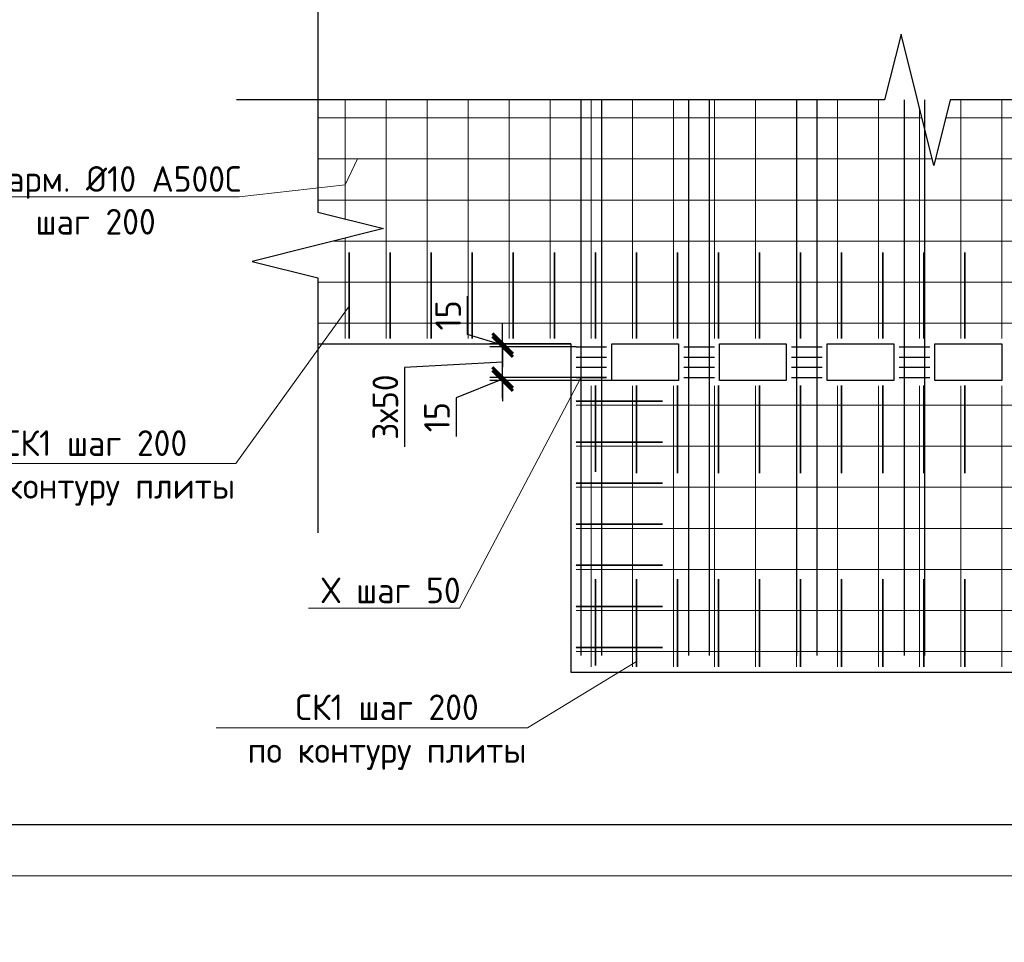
# Model space of a CAD drawing. Header units: millimetres. Extents: x -348641 to 659084, y -187953 to 16029.
# Tile 638 of 656: x -61330 to -51734, y -62939 to -53947. Entities that reach past the tile are written whole.
import ezdxf
from ezdxf import colors
from ezdxf.entities.mleader import LeaderData, LeaderLine
from ezdxf.math import Vec2, Vec3

# ---------------------------------------------------------------- set-up
doc = ezdxf.new("R2010")
doc.units = ezdxf.units.MM
doc.layers.add('PDF7_Text', color=7, linetype='Continuous')
doc.layers.add('ТОЛСТЫЕ_ОСНОВНЫЕ', color=6, linetype='Continuous')
for name, color, linetype, lineweight in [('RAZMER', 100, 'Continuous', 15), ('Перекрытие ж_бетон', 1, 'Continuous', 30), ('подоснова', 151, 'Continuous', 5), ('поз.', 2, 'Continuous', 25), ('РАЗМЕРЫ', 1, 'Continuous', 9), ('Текст', 7, 'Continuous', 25), ('ТОНКИЕ', 7, 'Continuous', 9)]:
    doc.layers.add(name, color=color, linetype=linetype, lineweight=lineweight)
doc.styles.add('GOST-2.304_Type-B', font='GOST_Common.ttf')
doc.styles.add('PDF Times New Roman', font='times.ttf')
doc.styles.add('ГОСТ', font='GOST_Common.ttf')
doc.dimstyles.new('СПДС', dxfattribs={"dimscale": 100, "dimtxt": 2.5, "dimasz": 2, "dimexe": 1.25, "dimexo": 0, "dimtad": 1, "dimdec": 0, "dimrnd": 5, "dimtxsty": 'GOST-2.304_Type-B', "dimblk": 'ARCHTICK', "dimcen": 2.5, "dimdle": 2, "dimclrd": 1, "dimclre": 1, "dimclrt": 1, "dimadec": 0, "dimazin": 2, "dimtfac": 0.75, "dimtdec": 0, "dimtmove": 1, "dimatfit": 3, "dimfxl": 1, "dimtfillclr": 256, "dimtolj": 1, "dimarcsym": 1})

# ---------------------------------------------------------------- blocks, each defined once
blk = doc.blocks.new('A$Cd09756da')
at = {"layer": 'PDF7_Text', "insert": (-11974.5, 1663.6), "char_height": 180, "width": 6881.019, "attachment_point": 7, "style": 'PDF Times New Roman'}
blk.add_mtext('\\pi1015.18152;Жилой дом со встроенными помещениями \\P\\pi311.27381;общественно-делового и коммерческого назначения на \\P\\pi667.38051;первом этаже здания и встроенно-пристроенным \\P\\pi874.76335;поликлиническим учреждением (поз. 2.2-2.3)', dxfattribs=at)
at = {"layer": 'Текст', "color": 7, "insert": (-11740.8, 4332.9), "char_height": 250, "attachment_point": 1, "style": 'ГОСТ'}
blk.add_mtext_dynamic_manual_height_columns('\\pi594.35517;{\\fTimes New Roman|b0|i0|c204|p18;\\C256;Строительство жилого комплекса со  встроенными помещениями \\P\\pi1441.86779;общественного-делового, коммерческого назначения и \\P\\pi41.3631;поликлиническим учреждением по адресу: г. Чита, ул. 1-я Коллективная}', width=11543.072, gutter_width=12.5, heights=[0], dxfattribs=at)
blk = doc.blocks.new('*U1236')
at = {"layer": 'ТОЛСТЫЕ_ОСНОВНЫЕ', "color": 6}
blk.add_lwpolyline([(20, 5), (886, 5), (886, 415), (20, 415)], close=True, dxfattribs=at)
at = {"layer": 'ТОНКИЕ'}
blk.add_lwpolyline([(0, 0), (891, 0), (891, 420), (0, 420)], close=True, dxfattribs=at)
blk = doc.blocks.new('основная сетка узел плиты')
at = {"layer": 'поз.', "linetype": 'Continuous', "elevation": 200.1}
blk.add_lwpolyline([(52343.5, -176313.8), (45773.8, -176313.8)], dxfattribs=at)
at = {"layer": 'РАЗМЕРЫ', "color": 9, "true_color": 0xc7c8ca, "elevation": 200.1}
for points in [[(39875.4, -176313.8), (39875.4, -177473.3)], [(40275.4, -176313.8), (40275.4, -178638.7)], [(40675.4, -176313.8), (40675.4, -178638.7)], [(41075.4, -176313.8), (41075.4, -178638.7)], [(41475.4, -176313.8), (41475.4, -178638.7)], [(41875.4, -176313.8), (41875.4, -178638.7)], [(42275.4, -176313.8), (42275.4, -178638.7)], [(42675.4, -176313.8), (42675.4, -178638.7)], [(43075.4, -176313.8), (43075.4, -178638.7)], [(43475.4, -176313.8), (43475.4, -178638.7)], [(43875.4, -176313.8), (43875.4, -178638.7)], [(44275.4, -176313.8), (44275.4, -178638.7)], [(44675.4, -176313.8), (44675.4, -178638.7)], [(45075.4, -176313.8), (45075.4, -178638.7)], [(45875.4, -176313.8), (45875.4, -178638.7)], [(46275.4, -176313.8), (46275.4, -178638.7)], [(45475.4, -176400.2), (45475.4, -178638.7)], [(39611.2, -176488.7), (45497.5, -176488.7)], [(45730.1, -176488.7), (50565.8, -176488.7)], [(39611.2, -176888.7), (45597.5, -176888.7)], [(45630.1, -176888.7), (50565.8, -176888.7)], [(39611.2, -177288.7), (50565.8, -177288.7)], [(39765.3, -177688.7), (50719.9, -177688.7)], [(39875.4, -177661.2), (39875.4, -178638.7)], [(39611.2, -178088.7), (50565.8, -178088.7)], [(39611.2, -178488.7), (50565.8, -178488.7)], [(42275.4, -179098.8), (42275.4, -181838.7)], [(42675.4, -179098.8), (42675.4, -181838.7)], [(43075.4, -179098.8), (43075.4, -181838.7)], [(43475.4, -179098.8), (43475.4, -181838.7)], [(43875.4, -179098.8), (43875.4, -181838.7)], [(44275.4, -179098.8), (44275.4, -181838.7)], [(44675.4, -179098.8), (44675.4, -181838.7)], [(45075.4, -179098.8), (45075.4, -181838.7)], [(45475.4, -179098.8), (45475.4, -181838.7)], [(45875.4, -179098.8), (45875.4, -181838.7)], [(46275.4, -179098.8), (46275.4, -181838.7)], [(42126.3, -179288.7), (48725.4, -179288.7)], [(42126.3, -179688.7), (48725.4, -179688.7)], [(42126.3, -180088.7), (48725.4, -180088.7)], [(42126.3, -180488.7), (48725.4, -180488.7)], [(42126.3, -180888.7), (48725.4, -180888.7)], [(42126.3, -181288.7), (48725.4, -181288.7)], [(42126.3, -181688.7), (48725.4, -181688.7)]]:
    blk.add_lwpolyline(points, dxfattribs=at)
at = {"layer": 'РАЗМЕРЫ', "color": 252, "lineweight": 35, "true_color": 0x939598, "elevation": 200.1}
for points in [[(39915.4, -178638.7), (39915.4, -178638.7), (39915.4, -177798.7)], [(40315.4, -178638.7), (40315.4, -178638.7), (40315.4, -177798.7)], [(40715.4, -178638.7), (40715.4, -178638.7), (40715.4, -177798.7)], [(41115.4, -178638.7), (41115.4, -178638.7), (41115.4, -177798.7)], [(41515.4, -178638.7), (41515.4, -178638.7), (41515.4, -177798.7)], [(41915.4, -178638.7), (41915.4, -178638.7), (41915.4, -177798.7)], [(42315.4, -178638.7), (42315.4, -178638.7), (42315.4, -177798.7)], [(42715.4, -178638.7), (42715.4, -178638.7), (42715.4, -177798.7)], [(43115.4, -178638.7), (43115.4, -178638.7), (43115.4, -177798.7)], [(43515.4, -178638.7), (43515.4, -178638.7), (43515.4, -177798.7)], [(43915.4, -178638.7), (43915.4, -178638.7), (43915.4, -177798.7)], [(44315.4, -178638.7), (44315.4, -178638.7), (44315.4, -177798.7)], [(44715.4, -178638.7), (44715.4, -178638.7), (44715.4, -177798.7)], [(45115.4, -178638.7), (45115.4, -178638.7), (45115.4, -177798.7)], [(45515.4, -178638.7), (45515.4, -178638.7), (45515.4, -177798.7)], [(45915.4, -178638.7), (45915.4, -178638.7), (45915.4, -177798.7)], [(42315.4, -179936.9), (42315.4, -179936.9), (42315.4, -179096.9)], [(42715.4, -179951.4), (42715.4, -179951.4), (42715.4, -179096.9)], [(43115.4, -179951.4), (43115.4, -179951.4), (43115.4, -179096.9)], [(43515.4, -179951.4), (43515.4, -179951.4), (43515.4, -179096.9)], [(43915.4, -179951.4), (43915.4, -179951.4), (43915.4, -179096.9)], [(44315.4, -179951.4), (44315.4, -179951.4), (44315.4, -179096.9)], [(44715.4, -179951.4), (44715.4, -179951.4), (44715.4, -179096.9)], [(45115.4, -179951.4), (45115.4, -179951.4), (45115.4, -179096.9)], [(45515.4, -179951.4), (45515.4, -179951.4), (45515.4, -179096.9)], [(45915.4, -179951.4), (45915.4, -179951.4), (45915.4, -179096.9)], [(42128.4, -179248.8), (42128.4, -179248.8), (42968.4, -179248.8)], [(42128.4, -179648.8), (42128.4, -179648.8), (42968.4, -179648.8)], [(42128.4, -180048.8), (42128.4, -180048.8), (42968.4, -180048.8)], [(42128.4, -180448.8), (42128.4, -180448.8), (42968.4, -180448.8)], [(42128.4, -180848.8), (42128.4, -180848.8), (42968.4, -180848.8)], [(42315.4, -181824.2), (42315.4, -181824.2), (42315.4, -180984.2)], [(42715.4, -181838.7), (42715.4, -181838.7), (42715.4, -180984.2)], [(43115.4, -181838.7), (43115.4, -181838.7), (43115.4, -180984.2)], [(43515.4, -181838.7), (43515.4, -181838.7), (43515.4, -180984.2)], [(43915.4, -181838.7), (43915.4, -181838.7), (43915.4, -180984.2)], [(44315.4, -181838.7), (44315.4, -181838.7), (44315.4, -180984.2)], [(44715.4, -181838.7), (44715.4, -181838.7), (44715.4, -180984.2)], [(45115.4, -181838.7), (45115.4, -181838.7), (45115.4, -180984.2)], [(45515.4, -181838.7), (45515.4, -181838.7), (45515.4, -180984.2)], [(45915.4, -181838.7), (45915.4, -181838.7), (45915.4, -180984.2)], [(42128.4, -181248.8), (42128.4, -181248.8), (42968.4, -181248.8)], [(42128.4, -181648.8), (42128.4, -181648.8), (42968.4, -181648.8)]]:
    blk.add_lwpolyline(points, dxfattribs=at)
blk = doc.blocks.new('_None')
blk = doc.blocks.new('_ArchTick')
at = {"color": 0, "linetype": 'ByBlock', "const_width": 0.15}
blk.add_lwpolyline([(-0.5, -0.5), (0.5, 0.5)], dxfattribs=at)
blk = doc.blocks.new('*D588')
at = {"layer": 'DEFPOINTS', "color": 0, "lineweight": 0, "transparency": 16777216}
for p in [(-56623.1, -57434.6), (-55609.6, -57434.6, 0), (-55559.6, -57464.6, 0)]:
    blk.add_point(p, dxfattribs=at)
at = {"layer": 'РАЗМЕРЫ', "color": 1, "lineweight": -2, "transparency": 16777216}
for p, q in [((-56623.1, -57434.6), (-56623.1, -57234.6)), ((-56623.1, -57449.6), (-57075.9, -57633.2)), ((-55609.6, -57434.6), (-56748.1, -57434.6)), ((-55559.6, -57464.6), (-56748.1, -57464.6)), ((-56623.1, -57464.6), (-56623.1, -57434.6)), ((-56623.1, -57464.6), (-56623.1, -57434.6)), ((-56623.1, -57464.6), (-56623.1, -57664.6)), ((-57075.9, -57633.2), (-57075.9, -58008.2))]:
    blk.add_line(p, q, dxfattribs=at)
at = {"layer": 'РАЗМЕРЫ', "color": 1, "lineweight": -2, "transparency": 16777216, "xscale": 200, "yscale": 200, "zscale": 200}
for p, rotation in [((-56623.1, -57434.6), 270), ((-56623.1, -57464.6), 90)]:
    blk.add_blockref('_ArchTick', p, dxfattribs=dict(at, rotation=rotation))
at = {"layer": 'РАЗМЕРЫ', "color": 1, "lineweight": 0, "transparency": 16777216, "insert": (-57263.4, -57820.7), "char_height": 250, "attachment_point": 5, "rotation": 90, "style": 'GOST-2.304_Type-B'}
blk.add_mtext('\\A1;15', dxfattribs=at)
blk = doc.blocks.new('*D589')
at = {"layer": 'DEFPOINTS', "color": 0, "lineweight": 0, "transparency": 16777216}
for p in [(-56623.1, -57134.6), (-55908, -57134.6, 0), (-55609.6, -57434.6, 0)]:
    blk.add_point(p, dxfattribs=at)
at = {"layer": 'РАЗМЕРЫ', "color": 1, "lineweight": -2, "transparency": 16777216}
for p, q in [((-56623.1, -57634.6), (-56623.1, -56934.6)), ((-55908, -57134.6), (-56748.1, -57134.6)), ((-56623.1, -57284.6), (-57578.5, -57335.4)), ((-57578.5, -57335.4), (-57578.5, -58110.4)), ((-55609.6, -57434.6), (-56748.1, -57434.6))]:
    blk.add_line(p, q, dxfattribs=at)
at = {"layer": 'РАЗМЕРЫ', "color": 1, "lineweight": -2, "transparency": 16777216, "xscale": 200, "yscale": 200, "zscale": 200}
for p, rotation in [((-56623.1, -57134.6), 90), ((-56623.1, -57434.6), 270)]:
    blk.add_blockref('_ArchTick', p, dxfattribs=dict(at, rotation=rotation))
at = {"layer": 'РАЗМЕРЫ', "color": 1, "lineweight": 0, "transparency": 16777216, "insert": (-57766, -57722.9), "char_height": 250, "attachment_point": 5, "rotation": 90, "style": 'GOST-2.304_Type-B'}
blk.add_mtext('\\A1;3х50', dxfattribs=at)
blk = doc.blocks.new('*D590')
at = {"layer": 'DEFPOINTS', "color": 0, "lineweight": 0, "transparency": 16777216}
for p in [(-56623.1, -57104.5), (-55958, -57104.5), (-55908, -57134.6, 0)]:
    blk.add_point(p, dxfattribs=at)
at = {"layer": 'РАЗМЕРЫ', "color": 1, "lineweight": -2, "transparency": 16777216}
for p, q in [((-56966.9, -57016.4), (-56966.9, -56641.4)), ((-56623.1, -57104.5), (-56623.1, -56904.5)), ((-56623.1, -57119.6), (-56966.9, -57016.4)), ((-55958, -57104.5), (-56748.1, -57104.5)), ((-55908, -57134.6), (-56748.1, -57134.6)), ((-56623.1, -57134.6), (-56623.1, -57104.5)), ((-56623.1, -57134.6), (-56623.1, -57104.5)), ((-56623.1, -57134.6), (-56623.1, -57334.6))]:
    blk.add_line(p, q, dxfattribs=at)
at = {"layer": 'РАЗМЕРЫ', "color": 1, "lineweight": -2, "transparency": 16777216, "xscale": 200, "yscale": 200, "zscale": 200}
for p, rotation in [((-56623.1, -57104.5), 270), ((-56623.1, -57134.6), 90)]:
    blk.add_blockref('_ArchTick', p, dxfattribs=dict(at, rotation=rotation))
at = {"layer": 'РАЗМЕРЫ', "color": 1, "lineweight": 0, "transparency": 16777216, "insert": (-57154.4, -56828.9), "char_height": 250, "attachment_point": 5, "rotation": 90, "style": 'GOST-2.304_Type-B'}
blk.add_mtext('\\A1;15', dxfattribs=at)

msp = doc.modelspace()

# ---------------------------------------------------------------- linework, layer by layer
at = {"layer": 'RAZMER', "lineweight": 30}
for points, elevation in [([(-55860.4, -54729.6), (-55860.5, -60144.6)], 0.2), ([(-55660.4, -54729.6), (-55660.5, -60144.6)], 0.2), ([(-54810.2, -54729.6), (-54810.4, -60144.6)], 0.1), ([(-54610.2, -54729.6), (-54610.4, -60144.6)], 0.1), ([(-53760.4, -54729.6), (-53760.6, -60144.6)], 0.3), ([(-53560.4, -54729.6), (-53560.6, -60144.6)], 0.3), ([(-52710.3, -54729.6), (-52710.4, -60144.6)], 0.1), ([(-52510.3, -54729.6), (-52510.4, -60144.6)], 0.1), ([(-55908, -57134.6), (-55609.6, -57134.6)], 0), ([(-54857.8, -57134.6), (-54559.4, -57134.6)], -0.2), ([(-52757.8, -57134.6), (-52459.5, -57134.6)], -0.2), ([(-55908, -57234.6), (-55609.6, -57234.6)], 0), ([(-54857.8, -57234.6), (-54559.4, -57234.6)], -0.2), ([(-52757.8, -57234.6), (-52459.5, -57234.6)], -0.2), ([(-55908, -57334.6), (-55609.6, -57334.6)], 0), ([(-54857.8, -57334.6), (-54559.4, -57334.6)], -0.2), ([(-52757.8, -57334.6), (-52459.5, -57334.6)], -0.2), ([(-55908, -57434.6), (-55609.6, -57434.6)], 0), ([(-54857.8, -57434.6), (-54559.4, -57434.6)], -0.2), ([(-52757.8, -57434.6), (-52459.5, -57434.6)], -0.2)]:
    msp.add_lwpolyline(points, dxfattribs=dict(at, elevation=elevation))
for points in [[(-53808, -57134.6), (-53509.7, -57134.6)], [(-53808, -57234.6), (-53509.7, -57234.6)], [(-53808, -57334.6), (-53509.7, -57334.6)], [(-53808, -57434.6), (-53509.7, -57434.6)]]:
    msp.add_lwpolyline(points, dxfattribs=at)
at = {"layer": 'Перекрытие ж_бетон'}
msp.add_lwpolyline([(-58423.1, -57104.5), (-55958, -57104.5), (-55958, -60304.5), (-49258.9, -60304.5), (-49258.9, -57104.5), (-47468.5, -57104.5)], dxfattribs=at)
for points, elevation in [([(-54909.6, -57464.6), (-55559.6, -57464.6), (-55559.6, -57104.6), (-54909.6, -57104.6)], 0), ([(-53859.4, -57464.6), (-54509.4, -57464.6), (-54509.4, -57104.6), (-53859.4, -57104.6)], -0.2), ([(-51759.5, -57464.6), (-52409.5, -57464.6), (-52409.5, -57104.6), (-51759.5, -57104.6)], -0.2)]:
    msp.add_lwpolyline(points, close=True, dxfattribs=dict(at, elevation=elevation))
msp.add_lwpolyline([(-52809.7, -57464.6), (-53459.7, -57464.6), (-53459.7, -57104.6), (-52809.7, -57104.6)], close=True, dxfattribs=at)
at = {"layer": 'поз.', "linetype": 'Continuous'}
for points in [[(-58423.1, -53339.1), (-58423.1, -55823.1)], [(-52740.5, -54089.6), (-52900.5, -54729.6), (-59215.9, -54729.6)], [(-52260.5, -54729.6), (-52420.5, -55369.6), (-52740.5, -54089.6)], [(-58423.1, -55823.1), (-57783.1, -55983.1), (-59063.1, -56303.1)], [(-59063.1, -56303.1), (-58423.1, -56463.1), (-58423.1, -58947.1)]]:
    msp.add_lwpolyline(points, dxfattribs=at)

# ---------------------------------------------------------------- block references
at = {"xscale": 100, "yscale": 100, "zscale": 100}
msp.add_blockref('*U1236', (-104886.9, -62289.5), dxfattribs=at)
at = {"lineweight": 50, "ltscale": 100}
for p in [(-201761.3, -61801.9), (-108408, -61745.4)]:
    msp.add_blockref('A$Cd09756da', p, dxfattribs=at)
at = {"layer": 'РАЗМЕРЫ', "lineweight": 35}
msp.add_blockref('основная сетка узел плиты', (-98034.3, 121584.2, -200.1), dxfattribs=at)

# ---------------------------------------------------------------- texts
note = msp.add_mtext_dynamic_manual_height_columns('\\pi1250;{\\H1.5152x;Общие указания :\\P}1.^IНастоящий подраздел разработан в составе рабочей документации на строительство объекта {\\H2.4344x; }"Строительство жилого комплекса со встроенными помещениями общественного-делового и коммерческого {\\H1.3552x; }назначения по адресу: г. Чита, ул. 1-я Коллективная. Жилой дом со встроенными помещениями {\\H1.71569x; }общественно-делового и коммерческого назначения на первом этаже здания (поз. 3.1)" Решения рабочей {\\H1.69543x; }Документации разработаны на основании:{\\H1.68902x; }\\P-^Iзадания на проектирование, выданного заказчиком;{\\H1.60366x; }\\P-^Iрешений стадии "Проектная Документация (проект №24-04-КР.2)"{\\H1.73211x; }\\Pразработанных ООО "Комплексная проектно-сопроводительная компания", утвержденных {\\H1.6768x; }заказчиком;{\\H1.60773x; }\\PВ соответствии с требованиями нормативных документов:{\\H1.63076x; }\\P-^IФЗ №184 "О техническом регулировании";{\\H1.62308x; }\\P-^IФЗ №123 "Технический регламент о требованиях пожарной безопасности";{\\H1.62564x; }\\P-^IСП 20.13330.2016 "Нагрузки и воздействия",{\\H1.62479x; }\\P-^IСП 63.13330.2018 "Бетонные и железобетонные конструкции. Основные положения".{\\H1.62507x; }\\P-^IСП 22.13330.2016 "Основания зданий и сооружений";{\\H1.62498x; }\\P-^IСП 45.13330.2017 "Земляные сооружения, основания и фундаменты".{\\H1.62501x; }\\P2.^IПри работах по устройству монолитных конструкций руководствоваться СП 70.13330.2012 {\\H1.625x; }"Несущие и ограждающие конструкции".{\\H1.625x; }\\P3.^IЗа относительную отметку 0,000 принята отметка чистого пола первого этажа, {\\H1.625x; }соответствующая абсолютной отметке 648,0 в Балтийской системе высот.{\\H1.625x; }\\P4.^IПеречень видов работ, Зля которых необходимо составлять акты освидетельствования {\\H1.625x; }скрытых работ: {\\H1.625x; }\\PБетонные и железобетонные конструкции монолитные:{\\H1.625x; }\\Pармирование; защитные слои,- анкеровка арматуры; установка закладных деталей.{\\H1.625x; }\\PМонтаж сборных железобетонных и бетонных конструкций:{\\H1.625x; }\\Pсварка и антикоррозионное покрыт при отсутствии актов освиветельствования превшествующих {\\H1.625x; }скрытых работ во всех случаях.{\\H1.625x; }\\P1. Железобетонные конструкции разработаны в соответствии СП 22.13330.2016 "Основания зданий и {\\H1.62576x; }сооружений", СП 63.13330.2018 "Бетонные и железобетонные конструкции. Общие положения".{\\H1.62541x; }\\P2. Несущие конструкции здания рассчитаны и запроектированы для данных геологических условий. {\\H1.62486x; }\\P3. Арматура класса А240 и А500С по ГОСТ Р 34028-2016, материал монолитных конструкций ниже {\\H1.62505x; }нуля - бетон тяжелый класса В25 по ГОСТ 26633-2015.{\\H1.62498x; }\\P4. Работы по бетонированию монолитных конструкций вести в соответствии со СП 70.13330.2012 {\\H1.62501x; }"Несущие и ограждающие конструкции".{\\H1.625x; }\\P5. Все строительно-монтажные работы необходимо выполнять в соответствии со СНиП 12-03-2001 {\\H1.625x; }"Безопасность труда в строительстве. Часть 1. Общие требования.", Безопасность труда в строительстве. {\\H1.625x; }Часть 2. Строительное производство". Строительство здания должно производиться в соответствии с {\\H1.625x; }проектом производства работ (ППР).{\\H1.725x; }\\PПри отсутствии ППР производство строительно-монтажных работ запрещается.{\\H1.67917x; }\\P6. Бетон конструкции должны удовлетворять требованиям ГОСТ 26633-2015, ГОСТ 25192-2012.{\\H1.60694x; }\\P7. Бетон следует укладывать в бетонные конструкции горизонтальными слоями одинаковой {\\H1.63102x; }толщины без разрывов, с последовательным направлением укладки в одну сторону во всех слоях.{\\H1.62299x; }\\P8. В начальный период твердения бетон необходимо защищать от попадания атмосферных осадков {\\H1.62567x; }или потерь влаги.{\\H1.62478x; }\\P9. При перерывах в бетонировании устраивать рабочие швы бетонирования. Места рабочих швов {\\H1.62507x; }бетонирования разработать в ППР и согласовать с авторским надзором. С поверхности рабочих швов {\\H1.62498x; }удалить цементную плёнку металлическими щётками с последующей поливкой водой. В рабочем шве {\\H1.62501x; }устанавливать вертикальные сетки из проволоки ячейкой 50x50мм. Поверхность рабочих швов должна быть {\\H1.625x; }перпендикулярна поверхности плиты.{\\H1.625x; }\\P10. Арматурные изделия изготавливать в соответствии с ГОСТ Р 57997-2017, ГОСТ 5264-80, ГОСТ {\\H1.625x; }14098-2014.{\\H1.625x; }\\P11. Плоские сетки и каркасы изготавливать с помощью контактной точечной сварки (кроме {\\H1.725x; }оговоренных случаев).{\\H1.77917x; }\\P12. Расчётные сопротивления сборных соединений и материалы для сборки принимать по табл. Г1, Г2 {\\H1.66111x; }СП 52-101-2003.{\\H1.61296x; }\\P13. Стыки арматурных стержней должны иметь длину перепуска (нахлёстка) не менее указанной в {\\H1.72901x; }проекте. В неоговоренных случаях длину стыка рабочей арматуры внахлёстку без сварки принимать по {\\H1.67783x; }п.8.3.27 СП 52-101-2003. {\\H1.60739x; }\\P14. Толщина защитного слоя бетона для рабочей арматуры должна соответствовать значениям, {\\H1.63087x; }указанным в проекте. {\\H1.62304x; }\\PВ неоговоренных случаях принимать не менее 25мм.{\\H1.62565x; }\\P15. Уход за свежеуложенным бетоном начинать сразу после укладки бетонной смеси и осуществлять {\\H1.62478x; }', width=16929.188, gutter_width=1000, heights=[39809.3, 0], dxfattribs=dict(insert=(-237518.3, -21989.2), char_height=250, attachment_point=1, style='ГОСТ'))
for column, words in zip(note.columns.linked_columns, ['до достижения прочности бетона не менее 70% от проектной.\\P\\pi1250;16. Распалубку плит  осуществлять по достижении прочности бетона не менее 80% от проектной.{\\H1.83475x; }\\P17. Два крайних арматурных стержня, расположенных по контуру плиты, привязать ко всем {\\H1.55574x; }стержням в местах пересечений.{\\H1.64809x; }\\P18. В процессе производства работ предусмотреть мероприятия по противопожарной защите и {\\H1.6173x; }контролю за выполнением правил пожарной безопасности на всех этапах строительства.{\\H1.62757x; }\\P19. Все работы Выполнять по проекту производства работ (ППР), согласованному с организациями, {\\H1.72414x; }ответственными за эксплуатацию существующих инженерных сетей и дорог на существующей площадке.{\\H1.67945x; }\\P20. Проект рассчитан на производство работ в период положительных температур. В случае {\\H1.60685x; }выполнения работ при отрицательных температурах необходимо выполнять требования СНиП часть 3 по {\\H1.63105x; }производству работ и ППР.{\\H1.62298x; }\\P21. При минимальной температуре воздуха до минус 15°С допускается:{\\H1.62567x; }\\P - выдерживание бетона в конструкции методом термоса, при предварительном разогреве бетонной {\\H1.62478x; }смеси, {\\H1.62507x; }\\P -форсированный электроразогрев бетона в конструкции с повторным уплотнением.{\\H1.62498x; }\\PПри минимальной температуре воздуха до минус 25°С допускается:{\\H1.62501x; }\\P -обогрев бетона в греющей опалубке с помощью низкотемпературных электронагревателей,{\\H1.625x; }\\P -электродный сквозной прогреб бетона,{\\H1.625x; }\\P -электрообогрев с помощью греющего провода.{\\H1.625x; }']):
    column.text = words
at = {"layer": 'Текст', "color": 7, "insert": (-213761.3, -60301.9), "char_height": 250, "attachment_point": 1, "style": 'ГОСТ'}
msp.add_mtext_dynamic_manual_height_columns('\\pi3500;\\P\\pi2444.69697;Общие данные{\\H1.83333x; }', width=7000, gutter_width=12.5, heights=[1500], dxfattribs=at)

# ---------------------------------------------------------------- dimensions: what is measured, and where the dimension line sits
at = {"layer": 'РАЗМЕРЫ', "lineweight": 0}
dim = msp.add_linear_dim(base=(-56623.1, -57104.5), p1=(-55908, -57134.6, 0), p2=(-55958, -57104.5), angle=90, dimstyle='СПДС', override={"dimlfac": 0.5, "dimrnd": 5}, dxfattribs=at)
dim.commit()
dim.dimension.update_dxf_attribs({"geometry": '*D590', "text_midpoint": (-57154.4, -56953.9)})
dim = msp.add_linear_dim(base=(-56623.1, -57134.6), p1=(-55609.6, -57434.6, 0), p2=(-55908, -57134.6, 0), angle=90, text='3х50', dimstyle='СПДС', override={"dimlfac": 0.5, "dimrnd": 5}, dxfattribs=at)
dim.commit()
dim.dimension.update_dxf_attribs({"geometry": '*D589', "text_midpoint": (-57578.5, -57397.9), "dimtype": 160})
dim = msp.add_linear_dim(base=(-56623.1, -57434.6), p1=(-55559.6, -57464.6, 0), p2=(-55609.6, -57434.6, 0), angle=90, dimstyle='СПДС', override={"dimlfac": 0.5, "dimrnd": 5}, dxfattribs=at)
dim.commit()
dim.dimension.update_dxf_attribs({"geometry": '*D588', "text_midpoint": (-57075.9, -57695.7), "dimtype": 160})

# ---------------------------------------------------------------- leaders
at = {"layer": 'подоснова', "color": 2, "lineweight": 0, "ltscale": 0.3}
ml = msp.add_multileader_mtext('Standard', dxfattribs=at)
ml.set_content('Осн. арм. %%C10 А500С\\P шаг 200', color=2, style='GOST-2.304_Type-B')
ml.set_leader_properties(color=256, linetype='ByLayer', lineweight=15)
ml.set_arrow_properties(name='NONE')
ml.build(insert=Vec2(0, 0))
ml.multileader.update_dxf_attribs({"text_left_attachment_type": 6, "text_right_attachment_type": 6, "dogleg_length": 0.1, "arrow_head_size": 18})
ctx = ml.context
ctx.base_point, ctx.char_height, ctx.arrow_head_size, ctx.landing_gap_size, ctx.plane_origin = Vec3(-62139.2, -55674.4, -200.1), 250, 18, 20, Vec3(-66297.6, -51466, -200.1)
ctx.left_attachment, ctx.right_attachment, ctx.text_align_type = 6, 6, 1
notes = []
notes.append((ctx, [(1, (1, 1, 0), (-59192.3, -55674.4, -200.1), (-1, 0), 0.1, [(1, [(-58037.6, -55304.5, -200.1), (-58158.9, -55556.3, -200.1)], 0, [])])]))
ctx.mtext.insert, ctx.mtext.alignment, ctx.mtext.flow_direction = Vec3(-60665.8, -55374.4, -200.1), 2, 5
ml = msp.add_multileader_mtext('Standard', dxfattribs=at)
ml.set_content('СК1 шаг 200 \\Pпо контуру плиты', color=2, style='GOST-2.304_Type-B')
ml.set_leader_properties(color=256, linetype='ByLayer', lineweight=15)
ml.set_arrow_properties(name='NONE')
ml.build(insert=Vec2(0, 0))
ml.multileader.update_dxf_attribs({"text_left_attachment_type": 6, "text_right_attachment_type": 6, "dogleg_length": 0.1, "arrow_head_size": 18})
ctx = ml.context
ctx.base_point, ctx.char_height, ctx.arrow_head_size, ctx.landing_gap_size, ctx.plane_origin = Vec3(-61958.5, -58273.5), 250, 18, 20, Vec3(-66327.5, -54065.1)
ctx.left_attachment, ctx.right_attachment, ctx.text_align_type = 6, 6, 1
notes.append((ctx, [(1, (1, 1, 0), (-59222.2, -58273.5), (-1, 0), 0.1, [(0, [(-58118.9, -56737.8)], 0, [])])]))
ctx.mtext.insert, ctx.mtext.alignment, ctx.mtext.flow_direction = Vec3(-60590.4, -57948.5), 2, 5
ml = msp.add_multileader_mtext('Standard', dxfattribs=at)
ml.set_content('Х шаг 50 ', color=2, style='GOST-2.304_Type-B')
ml.set_leader_properties(color=256, linetype='ByLayer', lineweight=15)
ml.set_arrow_properties(name='NONE')
ml.build(insert=Vec2(0, 0))
ml.multileader.update_dxf_attribs({"text_left_attachment_type": 6, "text_right_attachment_type": 6, "dogleg_length": 0.1, "arrow_head_size": 18})
ctx = ml.context
ctx.base_point, ctx.char_height, ctx.arrow_head_size, ctx.landing_gap_size, ctx.plane_origin = Vec3(-58378.2, -59683.5, 0.2), 250, 18, 20, Vec3(-64069, -54764.4, 0.2)
ctx.left_attachment, ctx.right_attachment, ctx.text_align_type = 6, 6, 1
notes.append((ctx, [(1, (1, 1, 0), (-57041.9, -59683.5, 0.2), (-1, 0), 0.1, [(0, [(-55860.4, -57437.1, 0.2)], 0, [])])]))
ctx.mtext.insert, ctx.mtext.alignment, ctx.mtext.flow_direction = Vec3(-57710.1, -59383.5, 0.2), 2, 5
ml = msp.add_multileader_mtext('Standard', dxfattribs=at)
ml.set_content('СК1 шаг 200 \\Pпо контуру плиты', color=2, style='GOST-2.304_Type-B')
ml.set_leader_properties(color=256, linetype='ByLayer', lineweight=15)
ml.set_arrow_properties(name='NONE')
ml.build(insert=Vec2(0, 0))
ml.multileader.update_dxf_attribs({"text_left_attachment_type": 6, "text_right_attachment_type": 6, "dogleg_length": 0.1, "arrow_head_size": 18})
ctx = ml.context
ctx.base_point, ctx.char_height, ctx.arrow_head_size, ctx.landing_gap_size, ctx.plane_origin = Vec3(-59117, -60848.1, -200.1), 250, 18, 20, Vec3(-63527.5, -57530.4, -200.1)
ctx.left_attachment, ctx.right_attachment, ctx.text_align_type = 6, 6, 1
notes.append((ctx, [(1, (1, 1, 0), (-56380.7, -60848.1, -200.1), (-1, 0), 0.1, [(0, [(-55318.9, -60203.1, -200.1)], 0, [])])]))
ctx.mtext.insert, ctx.mtext.alignment, ctx.mtext.flow_direction = Vec3(-57748.9, -60523.1, -200.1), 2, 5
for ctx, leaders in notes:
    for number, flags, end, landing, length, lines in leaders:
        leader = LeaderData()
        leader.index, (leader.has_last_leader_line, leader.has_dogleg_vector, leader.attachment_direction) = number, flags
        leader.last_leader_point, leader.dogleg_vector, leader.dogleg_length = Vec3(end), Vec3(landing), length
        for number, points, colour, breaks in lines:
            line = LeaderLine()
            line.index, line.vertices, line.color, line.breaks = number, Vec3.list(points), colors.encode_raw_color(colour), breaks
            leader.lines.append(line)
        ctx.leaders.append(leader)

doc.saveas('drawing.dxf')
